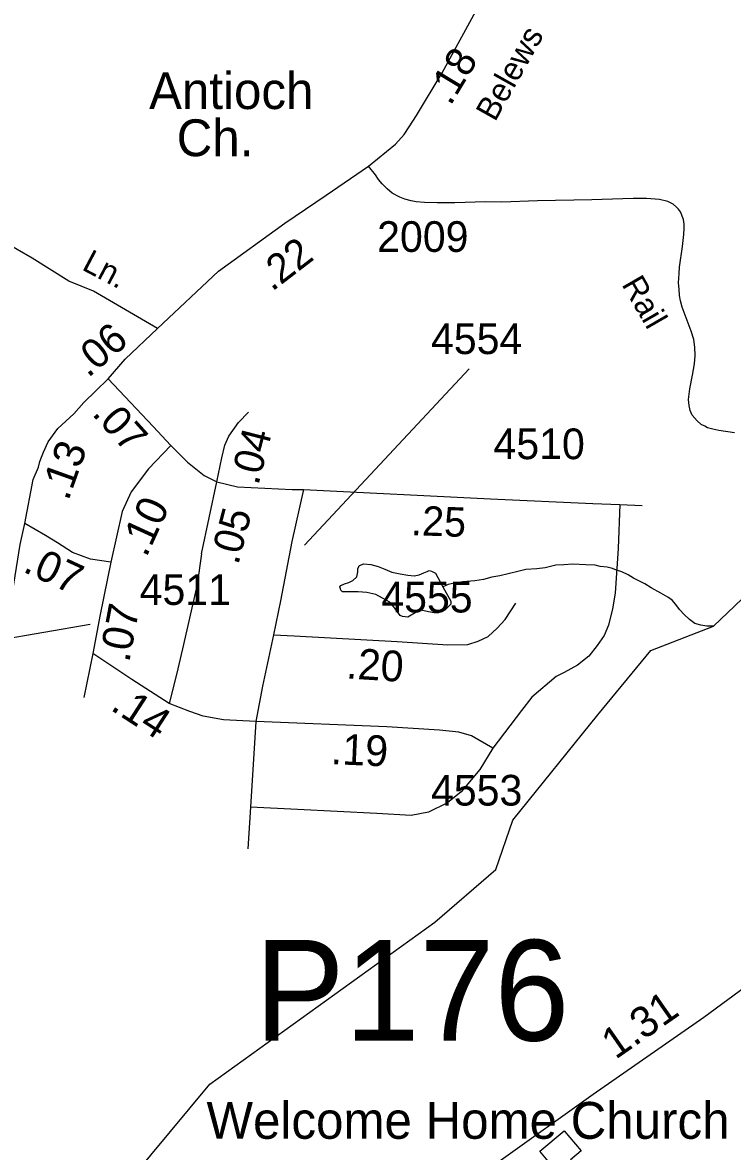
# Model space of a CAD drawing. Extents: x 1547597 to 1699558, y 810033 to 920809.
# Drawn here: x 1669968 to 1672857, y 888643 to 893241 of the extents above; entities that cross this region are included whole.
import ezdxf

# ---------------------------------------------------------------- set-up
doc = ezdxf.new("R2010")
doc.units = 0
for name, color, linetype in [('Exist Cultural Church CELL', 7, 'Continuous'), ('Exist Cultural Church Label', 7, 'Continuous'), ('Exist Cultural Church with Cemetery Label', 7, 'Continuous'), ('Exist Hydrographic Creek Single Shore', 7, 'Continuous'), ('Exist Hydrographic Misc Water Feature', 7, 'Continuous'), ('Exist Road Non-System Type 51', 7, 'Continuous'), ('Exist Road Primary US Attributed', 7, 'Continuous'), ('Exist Road Primary US Mileage Hundredths English Label', 7, 'Continuous'), ('Exist Road Secondary Mileage Hundredths English Label', 7, 'Continuous'), ('Exist Road Secondary Structure Pipe Number Label', 7, 'Continuous'), ('Exist Road Secondary Type 51 Attributed', 7, 'Continuous'), ('Exist Road Secondary Type 51 Label', 7, 'Continuous'), ('Exist Road Secondary Type 51 Number Label', 7, 'Continuous')]:
    doc.layers.add(name, color=color, linetype=linetype)

msp = doc.modelspace()

# ---------------------------------------------------------------- linework, layer by layer
at = {"layer": 'Exist Cultural Church CELL'}
msp.add_lwpolyline([(1672241.1, 888645.6), (1672197.5, 888608.9), (1672246.3, 888550.5), (1672270.9, 888571.1), (1672281.1, 888558.8), (1672256.6, 888538.3), (1672295.2, 888492.2), (1672282.9, 888481.9), (1672244.3, 888528), (1672219.8, 888507.5), (1672209.5, 888519.7), (1672234.1, 888540.3), (1672185.2, 888598.7), (1672140.9, 888561.7), (1672072.6, 888643.4), (1672172.7, 888727.2)], close=True, dxfattribs=at)
at = {"layer": 'Exist Hydrographic Creek Single Shore'}
msp.add_lwpolyline([(1670249.5, 888338.7), (1670730.4, 888916.6), (1671646.2, 889576.3), (1671894.6, 889790.7), (1671963.9, 889991.8), (1672310, 890421.2), (1672525.4, 890683.2), (1672780.7, 890782.2), (1673041.1, 891031)], dxfattribs=at)
at = {"layer": 'Exist Hydrographic Misc Water Feature'}
for points in [[(1671677.9, 890942.1), (1671711.2, 890883.6), (1671711.1, 890871.7), (1671686.8, 890847.9), (1671674.8, 890842.1), (1671660.8, 890836.2), (1671642.7, 890836.4), (1671620.7, 890840.7), (1671602.8, 890844.9), (1671588.9, 890846.9), (1671572.7, 890841.2), (1671536.5, 890819.6), (1671524.5, 890819.7), (1671514.5, 890821.8), (1671504.6, 890825.8), (1671482.9, 890856.1), (1671463.1, 890880.4), (1671433.4, 890896.7), (1671405.5, 890911), (1671369.5, 890919.3), (1671333.5, 890921.7), (1671309.5, 890922), (1671289.4, 890922.2), (1671277.4, 890922.4), (1671269.4, 890922.4), (1671263.6, 890928.4), (1671261.6, 890934.5), (1671259.7, 890942.5), (1671263.7, 890948.4), (1671277.8, 890954.4), (1671296, 890960.1), (1671312, 890968), (1671328.2, 890983.8), (1671332.4, 891003.8), (1671332.6, 891017.7), (1671338.7, 891029.7), (1671356.7, 891035.6), (1671384.8, 891033.2), (1671414.7, 891024.9), (1671442.6, 891014.6), (1671470.5, 891002.4), (1671504.3, 890996), (1671536.3, 890989.5), (1671562.3, 890987.4), (1671582.3, 890991.1), (1671600.5, 890998.9), (1671614.4, 891004.8), (1671622.6, 891008.6), (1671632.6, 891006.6), (1671648.5, 890998.4), (1671677.9, 890942.1)], [(1672780.7, 890782.2), (1672752.6, 890782.5), (1672728.6, 890786.7), (1672704.8, 890793), (1672682.8, 890809.2), (1672661.1, 890829.5), (1672641.2, 890849.7), (1672627.5, 890869.9), (1672611.7, 890888), (1672593.8, 890900.2), (1672566, 890916.5), (1672526.2, 890939), (1672500.3, 890955.3), (1672484.5, 890963.4), (1672454.6, 890977.8), (1672432.7, 890992), (1672406.8, 891004.3), (1672384.9, 891010.6), (1672369, 891016.6), (1672347, 891023), (1672319, 891025.2), (1672299.1, 891031.4), (1672261.1, 891031.9), (1672207.1, 891034.5), (1672170.9, 891032.8), (1672138.9, 891031.2), (1672094.9, 891019.7), (1672060.8, 891016), (1672016.7, 891012.5), (1671988.7, 891006.8), (1671944.6, 890995.2), (1671910.5, 890987.6), (1671878.3, 890981.9), (1671844.2, 890972.3), (1671808.2, 890966.7), (1671760.1, 890963.2), (1671724.1, 890957.6), (1671699.9, 890951.8), (1671677.9, 890942.1)]]:
    msp.add_lwpolyline(points, dxfattribs=at)
at = {"layer": 'Exist Road Non-System Type 51'}
for p, q in [((1670254.2, 890670.3), (1670217.2, 890492.2)), ((1670917.5, 890394.6), (1670895.6, 890044.9)), ((1670895.6, 890044.9), (1670884.9, 889875.7))]:
    msp.add_line(p, q, dxfattribs=at)
for points in [[(1672399.5, 891277.6), (1672391.8, 891099.2), (1672379.5, 890916.2), (1672369.6, 890853.2), (1672352.9, 890786.8), (1672334.9, 890744.9), (1672306.8, 890703.7), (1672272.1, 890660.3), (1672226.6, 890623.5), (1672172.7, 890593.1), (1672139.1, 890577.1), (1672040.2, 890493.4), (1671999, 890439.3), (1671881.9, 890285.4)], [(1670696.1, 891077.4), (1670678.8, 890952.5), (1670619.1, 890690.2), (1670594.5, 890585.7), (1670564.5, 890467.2)], [(1671881.9, 890285.4), (1671828.8, 890199.1), (1671753.4, 890107.6), (1671697.7, 890063), (1671619.6, 890024), (1671550, 890011.4), (1671409.2, 890019.8), (1671087.3, 890035.1), (1670895.6, 890044.9)]]:
    msp.add_lwpolyline(points, dxfattribs=at)
at = {"layer": 'Exist Road Primary US Attributed'}
msp.add_lwpolyline([(1671907, 888601.2), (1672290.4, 888875.4), (1672741, 889189.7), (1673007.9, 889385.9), (1673206.3, 889521.5), (1673453.4, 889697.6), (1673535.1, 889749.4), (1673598.7, 889789.9), (1673678, 889831.9), (1673782.4, 889877.6), (1673938.8, 889950.9), (1674232.2, 890082.5), (1674483.3, 890185)], dxfattribs=at)
at = {"layer": 'Exist Road Secondary Type 51 Attributed'}
msp.add_line((1670696.1, 891077.4), (1670758.5, 891370.9), dxfattribs=at)
for points in [[(1671376, 892656.6), (1671486.4, 892745.1), (1671520.7, 892784.8), (1671542, 892815.9), (1671571.2, 892862.9), (1671675.8, 893036.4), (1671829.3, 893317), (1671936.6, 893502.9)], [(1670517.2, 891995.2), (1670256, 892146.8), (1670156.5, 892187.8), (1670007.2, 892281.5), (1669761.4, 892422.1), (1669328.4, 892650.5), (1669114.8, 892761.8)], [(1670517.2, 891995.2), (1670765.7, 892227.9), (1671034.9, 892423.4), (1671204, 892537.4), (1671376, 892656.6)], [(1672866.1, 891570), (1672801.8, 891579), (1672778, 891584.8), (1672756.1, 891590.6), (1672744.5, 891596.4), (1672730, 891604.4), (1672713.9, 891618.1), (1672693.9, 891642.1), (1672685.7, 891660.6), (1672680.7, 891681.7), (1672678.9, 891705.5), (1672683.4, 891749.6), (1672694.7, 891804.3), (1672702.6, 891851.3), (1672705.5, 891885.4), (1672704.1, 891918.9), (1672699.7, 891950.3), (1672689.6, 891983.4), (1672660.9, 892060.2), (1672653.2, 892081.1), (1672646.5, 892107.2), (1672642, 892129.7), (1672639.9, 892154.5), (1672637.3, 892181.2), (1672640.3, 892218.4), (1672642.4, 892245.3), (1672654.2, 892328.3), (1672660.1, 892378.2), (1672660.9, 892403.5), (1672660.6, 892420.2), (1672657.7, 892439.2), (1672646, 892470.6), (1672637.8, 892481.5), (1672629.9, 892489.4), (1672616.1, 892501), (1672593.7, 892511.8), (1672560.7, 892520.5), (1672507.2, 892524.5), (1672452.8, 892524), (1672285.5, 892519.2), (1672063.1, 892514.2), (1671918.5, 892509.2), (1671851.6, 892510.5), (1671727.6, 892506.5), (1671655.3, 892506.8), (1671603.8, 892508.1), (1671570.5, 892511), (1671549.4, 892515.3), (1671523.8, 892521.1), (1671502.9, 892529.8), (1671472.3, 892545.9), (1671452.2, 892563.3), (1671431.1, 892583.9), (1671416.7, 892602.2), (1671404.3, 892620.9), (1671376, 892656.6)], [(1670315.9, 891790.1), (1670385.9, 891870.4), (1670517.2, 891995.2)], [(1669976.7, 891201), (1670010.6, 891379.5), (1670032.7, 891430.2), (1670037.7, 891453.1), (1670044, 891470.7), (1670052.6, 891491.4), (1670071.6, 891532.5), (1670111.1, 891587.2), (1670176.9, 891647.5), (1670217.3, 891693.3), (1670266, 891741.5), (1670315.9, 891790.1)], [(1670315.9, 891790.1), (1670499.2, 891595.1), (1670570.8, 891518.8)], [(1670758.5, 891370.9), (1670779, 891468.2), (1670791.3, 891520), (1670807.6, 891556.9), (1670846.9, 891612.5), (1670887.6, 891654.5)], [(1670570.8, 891518.8), (1670479.6, 891422.7), (1670409.9, 891329.7), (1670373.4, 891250), (1670326.4, 891043)], [(1670570.8, 891518.8), (1670639.3, 891450.9), (1670706.8, 891395.5), (1670758.5, 891370.9)], [(1670758.5, 891370.9), (1670842.1, 891349.7), (1671065.6, 891339.3), (1671111.7, 891338.4)], [(1671111.7, 891338.4), (1671063.5, 891127.1), (1671018.2, 890885.7), (1670988.6, 890746.9)], [(1671111.7, 891338.4), (1671872.7, 891300.8), (1672288.9, 891282.4), (1672399.5, 891277.6)], [(1672399.5, 891277.6), (1672490.5, 891273.7)], [(1668875.1, 889278.8), (1669050.2, 889502.2), (1669193.3, 889676.9), (1669290.3, 889800.7), (1669416.5, 889946.4), (1669612, 890197.9), (1669670.6, 890284), (1669698.8, 890331.7), (1669727, 890379.7), (1669769.2, 890453.3), (1669805.1, 890520.2), (1669844, 890609.1), (1669876.7, 890702.9), (1669913.2, 890834.5), (1669957.6, 891115.6), (1669976.7, 891201)], [(1670326.4, 891043), (1670244.7, 891055.9), (1670171.4, 891082.7), (1670109.6, 891121.6), (1670061.5, 891152.1), (1669976.7, 891201)], [(1670326.4, 891043), (1670284, 890829.7), (1670254.2, 890670.3)], [(1670988.6, 890746.9), (1671072.7, 890742.6), (1671492, 890719.5), (1671698.7, 890706.5), (1671779.7, 890707.9), (1671821.6, 890720.9), (1671863.5, 890739.7), (1671899.7, 890774.4), (1671931.5, 890809.1), (1671974.9, 890875.7)], [(1670988.6, 890746.9), (1670944.1, 890537.4), (1670917.5, 890394.6)], [(1670564.5, 890467.2), (1670412.5, 890565.7), (1670254.2, 890670.3)], [(1670917.5, 890394.6), (1670785, 890401.3), (1670703, 890415.4), (1670648.9, 890434.5), (1670564.5, 890467.2)], [(1671881.9, 890285.4), (1671795.6, 890335.2), (1671743.2, 890350.4), (1671665.2, 890359.1), (1671450.6, 890371.7), (1670917.5, 890394.6)]]:
    msp.add_lwpolyline(points, dxfattribs=at)
at = {"layer": 'Exist Road Secondary Type 51 Number Label'}
for p, q in [((1671115.3, 891112.8), (1671786.2, 891829.9)), ((1670242.1, 890788.9), (1669432.4, 890650.1))]:
    msp.add_line(p, q, dxfattribs=at)

# ---------------------------------------------------------------- texts
at = {"layer": 'Exist Cultural Church Label'}
msp.add_text('Welcome Home Church', height=150, dxfattribs=at).set_placement((1670716.5, 888694.1))
at = {"layer": 'Exist Cultural Church with Cemetery Label'}
for s, p in [('Antioch', (1670482.6, 892888.8)), ('Ch.', (1670595.1, 892696.7))]:
    msp.add_text(s, height=150, dxfattribs=at).set_placement(p)
at = {"layer": 'Exist Road Primary US Mileage Hundredths English Label'}
msp.add_text('1.31', height=125, rotation=34.8917, dxfattribs=at).set_placement((1672381.4, 889015.1))
at = {"layer": 'Exist Road Secondary Mileage Hundredths English Label'}
for s, height, rotation, p in [('.18', 120, 58.9147, (1671709.1, 892898.8)), ('.22', 120, 37.5846, (1670983, 892143.1)), ('.06', 120, 40.4542, (1670234.5, 891791.6)), ('.07', 120, 312.0614, (1670247.1, 891645.5)), ('.04', 120, 75.5434, (1670927.1, 891352.9)), ('.13', 125, 70.2961, (1670153.4, 891289.4)), ('.10', 125, 65.3951, (1670471.2, 891058.9)), ('.05', 120, 75.4697, (1670845.2, 891028.5)), ('.25', 120, 357.9732, (1671547.8, 891153.4)), ('.07', 125, 335.0103, (1669964.5, 891006.2)), ('.07', 125, 79.3893, (1670401.4, 890631.2)), ('.20', 125, 356.3987, (1671282.8, 890569.7)), ('.14', 125, 327.0426, (1670321, 890443.8)), ('.19', 125, 357.5359, (1671220.8, 890220.6))]:
    msp.add_text(s, height=height, rotation=rotation, dxfattribs=at).set_placement(p)
at = {"layer": 'Exist Road Secondary Structure Pipe Number Label'}
msp.add_text('P176', height=410.1, dxfattribs=at).set_placement((1670912.8, 889094))
at = {"layer": 'Exist Road Secondary Type 51 Label'}
for s, rotation, p in [('Belews', 60.6365, (1671890.9, 892833.8)), ('Ln.', 332.2367, (1670204.7, 892236.4)), ('Rail', 299.9771, (1672404.5, 892174.7))]:
    msp.add_text(s, height=95, rotation=rotation, dxfattribs=at).set_placement(p)
at = {"layer": 'Exist Road Secondary Type 51 Number Label'}
for s, p in [('2009', (1671411, 892306.8)), ('4554', (1671630.1, 891890.6)), ('4510', (1671884.6, 891462.6)), ('4511', (1670444.2, 890868.9)), ('4555', (1671427.7, 890838)), ('4553', (1671630.1, 890051.5))]:
    msp.add_text(s, height=125, dxfattribs=at).set_placement(p)

doc.saveas('drawing.dxf')
